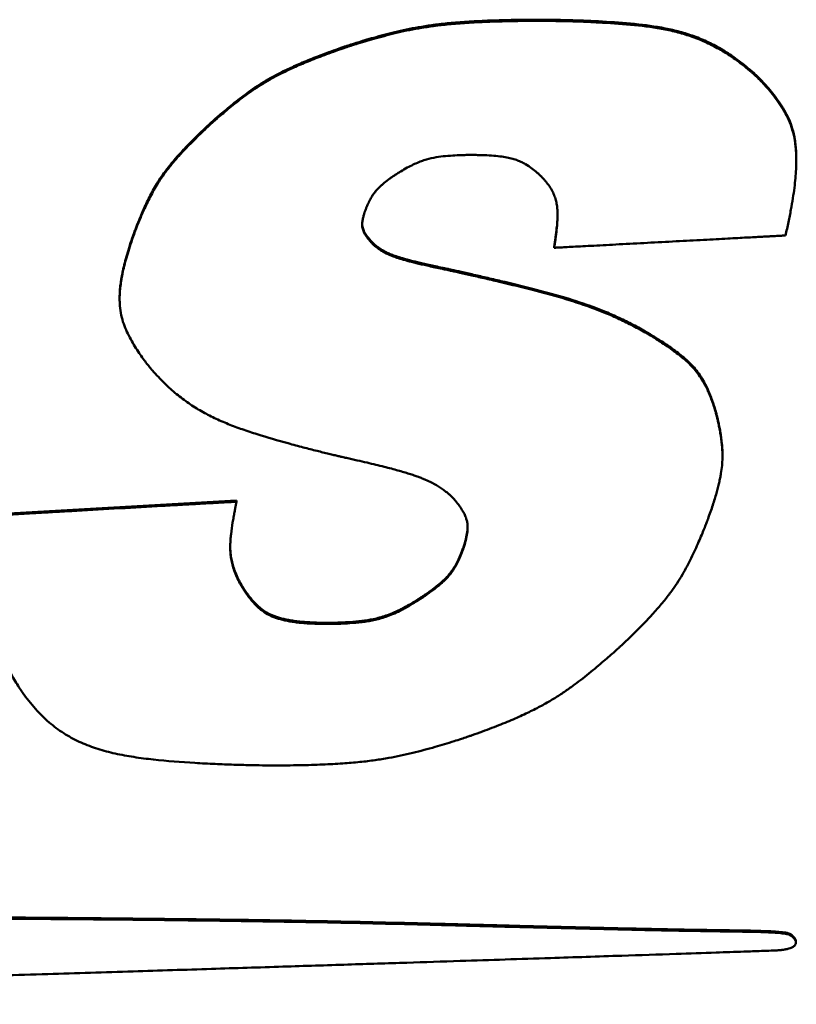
# Model space of a CAD drawing. Header units: inches. Extents: x 0.8 to 72.9, y -7.8 to 49.3.
# Tile 267 of 310: x 61.96 to 62.486, y 23.571 to 24.238. Entities that reach past the tile are written whole.
import ezdxf

# ---------------------------------------------------------------- set-up
doc = ezdxf.new("R2010")
doc.units = ezdxf.units.IN
doc.header["$MEASUREMENT"] = 0
doc.layers.add('Visible Edges(ROSSANSI)', color=7, linetype='Continuous', lineweight=50)
doc.layers.add('Visible Tangent Edges(ROSSANSI)', color=7, linetype='Continuous', lineweight=50)

msp = doc.modelspace()

# ---------------------------------------------------------------- linework, layer by layer
at = {"layer": 'Visible Edges(ROSSANSI)'}
for p, q in [((62.45588, 24.20369), (62.45588, 24.20291)), ((62.48617, 24.14395), (62.48617, 24.14317)), ((62.19794, 24.08835), (62.19794, 24.08757)), ((62.32199, 24.08469), (62.32199, 24.08391)), ((62.02735, 24.04998), (62.02735, 24.0492)), ((62.43612, 23.94369), (62.43612, 23.94291)), ((61.9481, 23.90361), (62.10665, 23.9126)), ((62.10665, 23.9126), (62.10665, 23.91182)), ((62.10782, 23.85934), (62.10782, 23.85856)), ((62.4798, 23.61959), (62.4798, 23.61881)), ((62.48589, 23.61376), (62.48589, 23.61298))]:
    msp.add_line(p, q, dxfattribs=at)
for points, knots in [([(62.17731, 24.21934), (62.17758, 24.21943), (62.17863, 24.2198), (62.1809, 24.22056), (62.18449, 24.22174), (62.19139, 24.22391), (62.20193, 24.22701), (62.2163, 24.23074), (62.22975, 24.23349), (62.24185, 24.23524), (62.25258, 24.2364), (62.26492, 24.23732), (62.27923, 24.23799), (62.29586, 24.23839), (62.30826, 24.2385), (62.31656, 24.23847), (62.32062, 24.23843), (62.32694, 24.23832), (62.33505, 24.23812), (62.34452, 24.23778), (62.35852, 24.2371), (62.37626, 24.23581), (62.39382, 24.23354), (62.40722, 24.23045), (62.41702, 24.22735), (62.42674, 24.22328), (62.43647, 24.21804), (62.44634, 24.21154), (62.4526, 24.20639), (62.45588, 24.20369)], [0, 0, 0, 0, 0.00222, 0.0085271, 0.0183926, 0.0312895, 0.064078, 0.1027258, 0.1449733, 0.1689678, 0.1960796, 0.2272227, 0.2633114, 0.3052566, 0.3539654, 0.3577906, 0.3684965, 0.3849297, 0.4059383, 0.4303728, 0.4570866, 0.5127911, 0.5659822, 0.5918785, 0.6179587, 0.6448261, 0.6731585, 0.7036797, 0.7371276, 0.7371276, 0.7371276, 0.7371276]), ([(62.45588, 24.20291), (62.4526, 24.20561), (62.44634, 24.21076), (62.43647, 24.21726), (62.42674, 24.2225), (62.41702, 24.22657), (62.40722, 24.22967), (62.39382, 24.23276), (62.37626, 24.23503), (62.35852, 24.23632), (62.34452, 24.237), (62.33505, 24.23734), (62.32694, 24.23754), (62.32062, 24.23765), (62.31656, 24.23769), (62.30826, 24.23772), (62.29586, 24.23761), (62.27923, 24.23721), (62.26492, 24.23654), (62.25258, 24.23562), (62.24185, 24.23446), (62.22975, 24.23271), (62.2163, 24.22996), (62.20193, 24.22623), (62.19139, 24.22313), (62.18449, 24.22096), (62.1809, 24.21978), (62.17863, 24.21902), (62.17758, 24.21865), (62.17731, 24.21856)], [-0.7371276, -0.7371276, -0.7371276, -0.7371276, -0.7036797, -0.6731585, -0.6448261, -0.6179587, -0.5918785, -0.5659822, -0.5127911, -0.4570866, -0.4303728, -0.4059383, -0.3849297, -0.3684965, -0.3577906, -0.3539654, -0.3052566, -0.2633114, -0.2272227, -0.1960796, -0.1689678, -0.1449733, -0.1027258, -0.064078, -0.0312895, -0.0183926, -0.0085271, -0.00222, 0, 0, 0, 0]), ([(62.0872, 24.16674), (62.08725, 24.16679), (62.08743, 24.16695), (62.08782, 24.16732), (62.08847, 24.16791), (62.08978, 24.1691), (62.09192, 24.17102), (62.09503, 24.17374), (62.09878, 24.17693), (62.10463, 24.18177), (62.11097, 24.18673), (62.1178, 24.19163), (62.1234, 24.19531), (62.12962, 24.199), (62.13668, 24.20274), (62.14323, 24.20586), (62.14906, 24.20844), (62.15391, 24.21049), (62.15916, 24.21261), (62.16481, 24.21479), (62.1709, 24.21706), (62.17512, 24.21856), (62.17731, 24.21934)], [0, 0, 0, 0, 0.0004954, 0.0019398, 0.0042707, 0.0074257, 0.0159577, 0.0270374, 0.0401676, 0.0548533, 0.0869258, 0.1035214, 0.1207984, 0.1393648, 0.1598465, 0.1828794, 0.1955528, 0.2091034, 0.2236108, 0.2391541, 0.2558122, 0.2736639, 0.2736639, 0.2736639, 0.2736639]), ([(62.17731, 24.21856), (62.17512, 24.21778), (62.1709, 24.21628), (62.16481, 24.21401), (62.15916, 24.21183), (62.15391, 24.20971), (62.14906, 24.20766), (62.14323, 24.20508), (62.13668, 24.20196), (62.12962, 24.19822), (62.1234, 24.19453), (62.1178, 24.19085), (62.11097, 24.18595), (62.10463, 24.18099), (62.09878, 24.17616), (62.09503, 24.17296), (62.09192, 24.17024), (62.08978, 24.16832), (62.08847, 24.16713), (62.08782, 24.16654), (62.08743, 24.16617), (62.08725, 24.16601), (62.0872, 24.16596)], [-0.2736639, -0.2736639, -0.2736639, -0.2736639, -0.2558122, -0.2391541, -0.2236108, -0.2091034, -0.1955528, -0.1828794, -0.1598465, -0.1393648, -0.1207984, -0.1035214, -0.0869258, -0.0548533, -0.0401676, -0.0270374, -0.0159577, -0.0074257, -0.0042707, -0.0019398, -0.0004954, 0, 0, 0, 0]), ([(62.45588, 24.20369), (62.45593, 24.20365), (62.45613, 24.20347), (62.45689, 24.2028), (62.45843, 24.20137), (62.46086, 24.199), (62.46392, 24.19584), (62.46738, 24.19197), (62.47105, 24.18749), (62.47471, 24.1825), (62.47815, 24.17707), (62.48122, 24.17115), (62.4837, 24.16451), (62.48508, 24.15835), (62.48579, 24.15288), (62.48611, 24.14845), (62.48617, 24.14543), (62.48617, 24.14395)], [0, 0, 0, 0, 0.0005374, 0.0021014, 0.0080224, 0.0171944, 0.0290586, 0.043069, 0.0586985, 0.0754456, 0.0928471, 0.1106916, 0.1296659, 0.1508132, 0.1625631, 0.1752897, 0.1875364, 0.1875364, 0.1875364, 0.1875364]), ([(62.47886, 24.09223), (62.47954, 24.09527), (62.48085, 24.1011), (62.48252, 24.10952), (62.48386, 24.11727), (62.48488, 24.1244), (62.48561, 24.13094), (62.48604, 24.13693), (62.48621, 24.14243), (62.48612, 24.14747), (62.48579, 24.1521), (62.48508, 24.15757), (62.4837, 24.16373), (62.48122, 24.17037), (62.47815, 24.17629), (62.47471, 24.18172), (62.47105, 24.18671), (62.46738, 24.19119), (62.46392, 24.19506), (62.46086, 24.19822), (62.45843, 24.20059), (62.45689, 24.20202), (62.45613, 24.20269), (62.45593, 24.20287), (62.45588, 24.20291)], [-0.3294878, -0.3294878, -0.3294878, -0.3294878, -0.3038266, -0.2802596, -0.2586545, -0.2388773, -0.2207918, -0.2042597, -0.1891401, -0.1752897, -0.1625631, -0.1508132, -0.1296659, -0.1106916, -0.0928471, -0.0754456, -0.0586985, -0.043069, -0.0290586, -0.0171944, -0.0080224, -0.0021014, -0.0005374, 0, 0, 0, 0]), ([(62.03776, 24.09568), (62.03778, 24.09573), (62.03785, 24.09591), (62.03812, 24.09663), (62.03869, 24.09812), (62.03964, 24.10053), (62.04092, 24.10367), (62.0425, 24.10738), (62.04504, 24.11306), (62.04792, 24.119), (62.05124, 24.12507), (62.05412, 24.1298), (62.0575, 24.13475), (62.06155, 24.14004), (62.06548, 24.14467), (62.06906, 24.14865), (62.07209, 24.1519), (62.07542, 24.15532), (62.07904, 24.15895), (62.083, 24.16279), (62.08577, 24.16539), (62.0872, 24.16674)], [0, 0, 0, 0, 0.0004186, 0.0016394, 0.0062774, 0.0134949, 0.0228737, 0.0339971, 0.0464508, 0.0737051, 0.0878505, 0.1026241, 0.1185641, 0.1362257, 0.1561732, 0.1671819, 0.1789744, 0.1916211, 0.2051924, 0.2197579, 0.2353874, 0.2353874, 0.2353874, 0.2353874]), ([(62.0872, 24.16596), (62.08577, 24.16461), (62.083, 24.16201), (62.07904, 24.15817), (62.07542, 24.15454), (62.07209, 24.15112), (62.06906, 24.14787), (62.06548, 24.14389), (62.06155, 24.13926), (62.0575, 24.13397), (62.05412, 24.12902), (62.05124, 24.12429), (62.04792, 24.11822), (62.04504, 24.11228), (62.0425, 24.1066), (62.04092, 24.10289), (62.03964, 24.09976), (62.03869, 24.09734), (62.03812, 24.09585), (62.03785, 24.09513), (62.03778, 24.09495), (62.03776, 24.0949)], [-0.2353874, -0.2353874, -0.2353874, -0.2353874, -0.2197579, -0.2051924, -0.1916211, -0.1789744, -0.1671819, -0.1561732, -0.1362257, -0.1185641, -0.1026241, -0.0878505, -0.0737051, -0.0464508, -0.0339971, -0.0228737, -0.0134949, -0.0062774, -0.0016394, -0.0004186, 0, 0, 0, 0]), ([(62.21796, 24.13567), (62.21942, 24.13653), (62.22219, 24.13816), (62.22627, 24.14024), (62.23006, 24.14192), (62.23465, 24.14362), (62.24018, 24.14506), (62.24674, 24.14596), (62.253, 24.14645), (62.2579, 24.14668), (62.26125, 24.14678), (62.26305, 24.14681), (62.2642, 24.14682), (62.26613, 24.14683), (62.26893, 24.14681), (62.27383, 24.1467), (62.27924, 24.14645), (62.28494, 24.14592), (62.28971, 24.14521), (62.2937, 24.1443), (62.29706, 24.14323), (62.29995, 24.142), (62.30326, 24.14021), (62.3068, 24.13784), (62.30982, 24.13542), (62.31173, 24.13372), (62.31271, 24.1328), (62.31332, 24.1322), (62.31359, 24.13192), (62.31367, 24.13184)], [-0.2610201, -0.2610201, -0.2610201, -0.2610201, -0.2478056, -0.2360298, -0.2254446, -0.2158, -0.1983615, -0.1818525, -0.1653107, -0.1504802, -0.1444641, -0.1397876, -0.1367567, -0.1356782, -0.1251303, -0.1154196, -0.0983021, -0.0839012, -0.0717836, -0.0615071, -0.0526242, -0.0446951, -0.0373067, -0.0233738, -0.0114787, -0.0067674, -0.0031468, -0.0008217, 0, 0, 0, 0]), ([(62.19368, 24.10854), (62.19392, 24.10919), (62.19439, 24.11044), (62.19512, 24.11223), (62.19586, 24.1139), (62.19683, 24.11591), (62.19807, 24.11817), (62.19965, 24.1206), (62.2013, 24.12271), (62.20302, 24.12458), (62.20482, 24.12627), (62.20732, 24.12837), (62.20989, 24.1303), (62.21244, 24.13209), (62.21416, 24.13324), (62.21563, 24.13421), (62.21667, 24.13487), (62.21732, 24.13528), (62.21765, 24.13548), (62.21785, 24.1356), (62.21794, 24.13566), (62.21796, 24.13567)], [-0.09937723, -0.09937723, -0.09937723, -0.09937723, -0.09374814, -0.08846571, -0.08350329, -0.07883393, -0.07026667, -0.06254341, -0.05544587, -0.04876306, -0.04229798, -0.03587215, -0.02300995, -0.01696617, -0.01149126, -0.00682038, -0.00318995, -0.001839, -0.00083719, -0.00021426, 0, 0, 0, 0]), ([(62.31367, 24.13184), (62.31423, 24.13123), (62.31533, 24.13004), (62.31728, 24.12769), (62.31935, 24.12482), (62.32127, 24.12138), (62.32265, 24.11799), (62.32356, 24.11464), (62.32408, 24.11127), (62.32428, 24.10785), (62.32424, 24.10314), (62.3239, 24.09843), (62.32342, 24.09383), (62.32303, 24.09074), (62.32271, 24.08841), (62.32246, 24.0868), (62.32231, 24.08584), (62.32219, 24.08505), (62.32209, 24.08448), (62.32203, 24.08412), (62.322, 24.08395), (62.32199, 24.08391)], [-0.1394473, -0.1394473, -0.1394473, -0.1394473, -0.1327961, -0.1265197, -0.1149395, -0.1043858, -0.0945407, -0.085103, -0.0758053, -0.0664252, -0.0567868, -0.0368877, -0.027339, -0.0186011, -0.011085, -0.007914, -0.0052033, -0.0030047, -0.00137, -0.0003512, 0, 0, 0, 0]), ([(62.19794, 24.08757), (62.19761, 24.08795), (62.19696, 24.08867), (62.19606, 24.08975), (62.19527, 24.09077), (62.19457, 24.09174), (62.19397, 24.09266), (62.19346, 24.09354), (62.19303, 24.09439), (62.19257, 24.09544), (62.19215, 24.0967), (62.19189, 24.09817), (62.19182, 24.09958), (62.1919, 24.10098), (62.19208, 24.10235), (62.19233, 24.10369), (62.19262, 24.10495), (62.19291, 24.10609), (62.19319, 24.10705), (62.1934, 24.10772), (62.19354, 24.10814), (62.19361, 24.10834), (62.19366, 24.10847), (62.19368, 24.10853), (62.19368, 24.10854)], [-0.06261356, -0.06261356, -0.06261356, -0.06261356, -0.05857807, -0.05484495, -0.05139216, -0.04819716, -0.04523685, -0.04248765, -0.03992548, -0.03752598, -0.03311942, -0.02907513, -0.02521944, -0.02140711, -0.01756068, -0.01376982, -0.01016933, -0.00689886, -0.00410116, -0.00192109, -0.00110833, -0.00050492, -0.00012932, 0, 0, 0, 0]), ([(62.32199, 24.08469), (62.322, 24.08473), (62.32203, 24.0849), (62.32209, 24.08526), (62.32219, 24.08583), (62.32231, 24.08662), (62.32246, 24.08758), (62.32271, 24.08919), (62.32303, 24.09152), (62.32342, 24.09461), (62.3239, 24.09921), (62.3242, 24.10332), (62.32426, 24.10629), (62.32426, 24.10686)], [0, 0, 0, 0, 0.00035116, 0.00137003, 0.0030047, 0.00520329, 0.00791397, 0.01108498, 0.01860114, 0.02733904, 0.03688772, 0.05678676, 0.06146104, 0.06146104, 0.06146104, 0.06146104]), ([(62.19185, 24.0999), (62.19186, 24.09959), (62.19192, 24.09879), (62.19215, 24.09748), (62.19257, 24.09622), (62.19303, 24.09517), (62.19346, 24.09432), (62.19397, 24.09344), (62.19457, 24.09252), (62.19527, 24.09155), (62.19606, 24.09053), (62.19696, 24.08945), (62.19761, 24.08873), (62.19794, 24.08835)], [0.02651484, 0.02651484, 0.02651484, 0.02651484, 0.02907513, 0.03311942, 0.03752598, 0.03992548, 0.04248765, 0.04523685, 0.04819716, 0.05139216, 0.05484495, 0.05857807, 0.06261356, 0.06261356, 0.06261356, 0.06261356]), ([(62.03776, 24.0949), (62.03695, 24.0926), (62.03537, 24.08819), (62.0333, 24.08178), (62.03156, 24.07583), (62.03015, 24.07031), (62.02904, 24.0652), (62.02822, 24.06047), (62.02767, 24.05608), (62.02738, 24.052), (62.02732, 24.0482), (62.02754, 24.0436), (62.02831, 24.03831), (62.02998, 24.03243), (62.03222, 24.02701), (62.03481, 24.02189), (62.03762, 24.01707), (62.04048, 24.01266), (62.04321, 24.00879), (62.04564, 24.00557), (62.04758, 24.00312), (62.04881, 24.00164), (62.04942, 24.00093), (62.04958, 24.00074), (62.04963, 24.0007)], [-0.2773379, -0.2773379, -0.2773379, -0.2773379, -0.2573401, -0.238917, -0.221964, -0.206375, -0.192042, -0.1788548, -0.1667011, -0.1554668, -0.1450363, -0.1352937, -0.1174219, -0.1009634, -0.085141, -0.0694764, -0.0542406, -0.0399109, -0.0269911, -0.0160025, -0.0074786, -0.0019617, -0.000502, 0, 0, 0, 0]), ([(62.02735, 24.04998), (62.02735, 24.05088), (62.0274, 24.05314), (62.02767, 24.05686), (62.02822, 24.06125), (62.02904, 24.06598), (62.03015, 24.07109), (62.03156, 24.07661), (62.0333, 24.08255), (62.03537, 24.08897), (62.03695, 24.09338), (62.03776, 24.09568)], [0.1480299, 0.1480299, 0.1480299, 0.1480299, 0.1554668, 0.1667011, 0.1788548, 0.192042, 0.206375, 0.221964, 0.238917, 0.2573401, 0.2773379, 0.2773379, 0.2773379, 0.2773379]), ([(62.32199, 24.08391), (62.32229, 24.08393), (62.32344, 24.08399), (62.32594, 24.08412), (62.32993, 24.08433), (62.33524, 24.08461), (62.34171, 24.08496), (62.34915, 24.08535), (62.35739, 24.08579), (62.36949, 24.08643), (62.38534, 24.08727), (62.40441, 24.08828), (62.41997, 24.08911), (62.43161, 24.08973), (62.43935, 24.09014), (62.44626, 24.0905), (62.45232, 24.09083), (62.45757, 24.0911), (62.46208, 24.09134), (62.4659, 24.09155), (62.46909, 24.09172), (62.47171, 24.09185), (62.47421, 24.09199), (62.47633, 24.0921), (62.47796, 24.09219), (62.47865, 24.09222), (62.47886, 24.09223)], [-0.3990966, -0.3990966, -0.3990966, -0.3990966, -0.3968312, -0.3903273, -0.3800235, -0.3663582, -0.3497697, -0.3306967, -0.3095775, -0.2868507, -0.2383277, -0.1886355, -0.1412817, -0.1195779, -0.0997741, -0.0822114, -0.0668409, -0.0535165, -0.0420922, -0.0324217, -0.0243589, -0.0177577, -0.0124718, -0.0052615, -0.001559, 0, 0, 0, 0]), ([(62.19794, 24.08835), (62.19799, 24.0883), (62.19815, 24.08812), (62.19852, 24.08772), (62.19914, 24.0871), (62.20001, 24.08629), (62.20114, 24.08533), (62.20251, 24.08427), (62.20414, 24.08314), (62.20603, 24.08197), (62.20824, 24.08078), (62.21036, 24.07982), (62.21232, 24.07904), (62.21404, 24.07841), (62.21596, 24.07776), (62.21811, 24.07709), (62.22051, 24.07638), (62.22318, 24.07565), (62.22615, 24.07488), (62.22945, 24.07407), (62.23309, 24.07321), (62.2371, 24.07231), (62.2415, 24.07135), (62.24457, 24.07071), (62.24617, 24.07038)], [0, 0, 0, 0, 0.0005099, 0.0019843, 0.0043431, 0.0075106, 0.0114161, 0.0159949, 0.0211892, 0.0269495, 0.0333208, 0.0407038, 0.0449317, 0.0496012, 0.0547756, 0.0605181, 0.0668916, 0.0739587, 0.0817819, 0.0904231, 0.0999444, 0.1104074, 0.1218737, 0.1344048, 0.1344048, 0.1344048, 0.1344048]), ([(62.24617, 24.0696), (62.24457, 24.06993), (62.2415, 24.07058), (62.2371, 24.07153), (62.23309, 24.07243), (62.22945, 24.07329), (62.22615, 24.0741), (62.22318, 24.07487), (62.22051, 24.0756), (62.21811, 24.07631), (62.21596, 24.07698), (62.21404, 24.07763), (62.21232, 24.07826), (62.21036, 24.07904), (62.20824, 24.08), (62.20603, 24.08119), (62.20414, 24.08236), (62.20251, 24.08349), (62.20114, 24.08455), (62.20001, 24.08551), (62.19914, 24.08632), (62.19852, 24.08694), (62.19815, 24.08734), (62.19799, 24.08752), (62.19794, 24.08757)], [-0.1344048, -0.1344048, -0.1344048, -0.1344048, -0.1218737, -0.1104074, -0.0999444, -0.0904231, -0.0817819, -0.0739587, -0.0668916, -0.0605181, -0.0547756, -0.0496012, -0.0449317, -0.0407038, -0.0333208, -0.0269495, -0.0211892, -0.0159949, -0.0114161, -0.0075106, -0.0043431, -0.0019843, -0.0005099, 0, 0, 0, 0]), ([(62.24617, 24.07038), (62.2463, 24.07035), (62.24679, 24.07025), (62.24787, 24.07001), (62.24962, 24.06963), (62.25197, 24.06912), (62.25487, 24.06848), (62.25968, 24.06741), (62.26666, 24.06584), (62.27593, 24.06372), (62.28963, 24.06051), (62.30695, 24.05629), (62.32722, 24.0509), (62.34336, 24.04572), (62.35581, 24.04095), (62.36511, 24.03693), (62.3745, 24.03241), (62.38065, 24.02901), (62.3838, 24.02727)], [0, 0, 0, 0, 0.0009871, 0.0038518, 0.0084495, 0.0146354, 0.0222647, 0.0311929, 0.0523668, 0.0769999, 0.1039354, 0.1600901, 0.2135231, 0.2647005, 0.2902491, 0.3162255, 0.3429896, 0.3709112, 0.3709112, 0.3709112, 0.3709112]), ([(62.3838, 24.02649), (62.38065, 24.02823), (62.3745, 24.03163), (62.36511, 24.03615), (62.35581, 24.04017), (62.34336, 24.04494), (62.32722, 24.05012), (62.30695, 24.05551), (62.28963, 24.05973), (62.27593, 24.06294), (62.26666, 24.06506), (62.25968, 24.06663), (62.25487, 24.0677), (62.25197, 24.06834), (62.24962, 24.06885), (62.24787, 24.06923), (62.24679, 24.06947), (62.2463, 24.06957), (62.24617, 24.0696)], [-0.3709112, -0.3709112, -0.3709112, -0.3709112, -0.3429896, -0.3162255, -0.2902491, -0.2647005, -0.2135231, -0.1600901, -0.1039354, -0.0769999, -0.0523668, -0.0311929, -0.0222647, -0.0146354, -0.0084495, -0.0038518, -0.0009871, 0, 0, 0, 0]), ([(62.3838, 24.02727), (62.38385, 24.02724), (62.38404, 24.02714), (62.38445, 24.02689), (62.38512, 24.0265), (62.38647, 24.02571), (62.38862, 24.02441), (62.39167, 24.02252), (62.3952, 24.02025), (62.40043, 24.01674), (62.4057, 24.01293), (62.41077, 24.00878), (62.41437, 24.00542), (62.41776, 24.00169), (62.42094, 23.99746), (62.42391, 23.99259), (62.42616, 23.98803), (62.42786, 23.98398), (62.42913, 23.98062), (62.43037, 23.977), (62.43112, 23.97448), (62.4315, 23.97318)], [0, 0, 0, 0, 0.000437, 0.001707, 0.0037484, 0.0064995, 0.013885, 0.0233731, 0.0344749, 0.0467049, 0.0726279, 0.0855104, 0.0984073, 0.11167, 0.1256989, 0.1409322, 0.1578279, 0.1670451, 0.1768502, 0.1872997, 0.198449, 0.198449, 0.198449, 0.198449]), ([(62.4315, 23.9724), (62.43112, 23.9737), (62.43037, 23.97622), (62.42913, 23.97984), (62.42786, 23.9832), (62.42616, 23.98725), (62.42391, 23.99181), (62.42094, 23.99668), (62.41776, 24.00091), (62.41437, 24.00464), (62.41077, 24.008), (62.4057, 24.01215), (62.40043, 24.01596), (62.3952, 24.01947), (62.39167, 24.02174), (62.38862, 24.02363), (62.38647, 24.02493), (62.38512, 24.02572), (62.38445, 24.02611), (62.38404, 24.02636), (62.38385, 24.02646), (62.3838, 24.02649)], [-0.198449, -0.198449, -0.198449, -0.198449, -0.1872997, -0.1768502, -0.1670451, -0.1578279, -0.1409322, -0.1256989, -0.11167, -0.0984073, -0.0855104, -0.0726279, -0.0467049, -0.0344749, -0.0233731, -0.013885, -0.0064995, -0.0037484, -0.001707, -0.000437, 0, 0, 0, 0]), ([(62.04963, 24.0007), (62.05227, 23.99779), (62.05738, 23.9922), (62.06567, 23.9848), (62.07409, 23.97845), (62.08275, 23.97304), (62.09168, 23.9684), (62.10095, 23.96436), (62.11061, 23.96076), (62.12418, 23.95632), (62.13799, 23.95233), (62.15157, 23.9487), (62.16078, 23.94634), (62.16772, 23.94463), (62.17252, 23.94347), (62.17541, 23.94278), (62.17776, 23.94223), (62.1795, 23.94183), (62.18058, 23.94158), (62.18107, 23.94147), (62.1812, 23.94145)], [-0.379653, -0.379653, -0.379653, -0.379653, -0.3483, -0.3192329, -0.2918245, -0.2654679, -0.2395996, -0.2137162, -0.1873808, -0.1602186, -0.1040576, -0.0771075, -0.0524519, -0.0312507, -0.0223085, -0.0146657, -0.0084679, -0.0038606, -0.0009894, 0, 0, 0, 0]), ([(62.42631, 23.90017), (62.42689, 23.90177), (62.428, 23.90487), (62.42952, 23.90939), (62.43086, 23.9136), (62.43202, 23.91752), (62.43301, 23.92119), (62.43384, 23.92462), (62.43453, 23.92784), (62.43524, 23.93173), (62.43585, 23.93621), (62.43615, 23.94122), (62.4361, 23.94584), (62.43567, 23.95157), (62.4349, 23.95702), (62.43394, 23.96213), (62.43325, 23.96542), (62.43261, 23.96818), (62.43208, 23.97029), (62.43173, 23.97158), (62.43156, 23.9722), (62.43151, 23.97236), (62.4315, 23.9724)], [-0.2033767, -0.2033767, -0.2033767, -0.2033767, -0.1893714, -0.1763631, -0.1642869, -0.1530776, -0.1426697, -0.132997, -0.1239931, -0.1155914, -0.1003287, -0.0866747, -0.0741081, -0.0621313, -0.0391305, -0.0286355, -0.0192654, -0.0113663, -0.0052875, -0.001381, -0.0003526, 0, 0, 0, 0]), ([(62.4315, 23.97318), (62.43151, 23.97314), (62.43156, 23.97298), (62.43173, 23.97236), (62.43208, 23.97107), (62.43261, 23.96896), (62.43325, 23.9662), (62.43394, 23.96291), (62.4349, 23.9578), (62.43567, 23.95235), (62.43606, 23.94713), (62.43612, 23.94469), (62.43612, 23.94369)], [0, 0, 0, 0, 0.00035264, 0.00138098, 0.00528755, 0.01136626, 0.01926538, 0.02863554, 0.03913051, 0.06213127, 0.07410809, 0.08238096, 0.08238096, 0.08238096, 0.08238096]), ([(62.1812, 23.94145), (62.18362, 23.94091), (62.18826, 23.93988), (62.19491, 23.93835), (62.20097, 23.93691), (62.20647, 23.93555), (62.21146, 23.93426), (62.21596, 23.93303), (62.22, 23.93187), (62.22364, 23.93076), (62.2269, 23.92969), (62.22981, 23.92867), (62.23242, 23.92768), (62.2354, 23.92645), (62.23864, 23.92495), (62.24202, 23.92308), (62.24492, 23.92126), (62.24742, 23.9195), (62.24954, 23.91784), (62.25128, 23.91636), (62.25263, 23.9151), (62.2536, 23.91413), (62.25418, 23.91351), (62.25443, 23.91322), (62.2545, 23.91315)], [-0.2052004, -0.2052004, -0.2052004, -0.2052004, -0.1862153, -0.1688368, -0.1529721, -0.1385279, -0.1254111, -0.1135281, -0.1027849, -0.0930873, -0.0843405, -0.0764495, -0.0693189, -0.062853, -0.0515345, -0.0417353, -0.0328516, -0.0248226, -0.0177317, -0.0116741, -0.0067548, -0.0030877, -0.0007938, 0, 0, 0, 0]), ([(62.10665, 23.91182), (62.1065, 23.91181), (62.10591, 23.91178), (62.1046, 23.9117), (62.10248, 23.91158), (62.09961, 23.91142), (62.09604, 23.91122), (62.09183, 23.91098), (62.08704, 23.91071), (62.07966, 23.91029), (62.06942, 23.90971), (62.05125, 23.90868), (62.02738, 23.90733), (62.00351, 23.90597), (61.98534, 23.90494), (61.9751, 23.90436), (61.96772, 23.90394), (61.96293, 23.90367), (61.95872, 23.90343), (61.95515, 23.90323), (61.95227, 23.90307), (61.95016, 23.90295), (61.94885, 23.90287), (61.94826, 23.90284), (61.9481, 23.90283)], [-0.4034755, -0.4034755, -0.4034755, -0.4034755, -0.4023181, -0.3989443, -0.3935019, -0.3861387, -0.3770023, -0.3662407, -0.3540015, -0.3404325, -0.309896, -0.2758133, -0.2017378, -0.1276622, -0.0935795, -0.063043, -0.049474, -0.0372348, -0.0264732, -0.0173368, -0.0099736, -0.0045312, -0.0011574, 0, 0, 0, 0]), ([(62.10782, 23.85856), (62.10715, 23.86003), (62.10585, 23.86284), (62.10438, 23.86705), (62.10333, 23.87105), (62.10267, 23.87491), (62.10235, 23.87867), (62.10232, 23.8824), (62.10252, 23.88614), (62.10303, 23.89124), (62.10376, 23.89631), (62.10459, 23.90124), (62.10519, 23.90455), (62.10567, 23.90704), (62.10601, 23.90875), (62.10622, 23.90977), (62.10639, 23.91061), (62.10652, 23.91122), (62.1066, 23.9116), (62.10664, 23.91178), (62.10665, 23.91182)], [-0.1497564, -0.1497564, -0.1497564, -0.1497564, -0.1365716, -0.1244728, -0.113207, -0.1025255, -0.0921916, -0.0819876, -0.0717186, -0.0612125, -0.0396452, -0.0293444, -0.0199416, -0.0118707, -0.0084706, -0.0055665, -0.0032129, -0.0014643, -0.0003752, 0, 0, 0, 0]), ([(62.2545, 23.91315), (62.255, 23.91254), (62.25596, 23.91138), (62.25728, 23.90965), (62.25845, 23.908), (62.25946, 23.90644), (62.26034, 23.90495), (62.26109, 23.90353), (62.26171, 23.90217), (62.26237, 23.90047), (62.26295, 23.89843), (62.2633, 23.89605), (62.26334, 23.89376), (62.2631, 23.89076), (62.26258, 23.88783), (62.26193, 23.88504), (62.26143, 23.8832), (62.26097, 23.88163), (62.26062, 23.88054), (62.2604, 23.87986), (62.26028, 23.87952), (62.26021, 23.87931), (62.26017, 23.87922), (62.26017, 23.8792)], [-0.1002653, -0.1002653, -0.1002653, -0.1002653, -0.0939806, -0.0881544, -0.0827526, -0.0777402, -0.0730818, -0.0687409, -0.0646805, -0.0608632, -0.0538124, -0.0472957, -0.0410506, -0.0348567, -0.0224289, -0.0165644, -0.0112369, -0.0066796, -0.0031287, -0.0018049, -0.0008222, -0.0002106, 0, 0, 0, 0]), ([(61.9481, 23.90283), (61.94732, 23.89987), (61.9458, 23.89416), (61.94383, 23.88588), (61.94219, 23.8782), (61.94086, 23.87108), (61.93985, 23.86448), (61.93912, 23.85837), (61.93866, 23.85269), (61.93845, 23.84743), (61.93849, 23.84252), (61.93883, 23.83658), (61.93973, 23.82976), (61.94158, 23.82216), (61.94401, 23.81514), (61.9468, 23.8085), (61.9498, 23.80225), (61.95284, 23.79654), (61.95574, 23.79151), (61.95831, 23.78732), (61.96036, 23.78416), (61.96167, 23.78222), (61.96231, 23.7813), (61.96248, 23.78106), (61.96253, 23.781)], [-0.351136, -0.351136, -0.351136, -0.351136, -0.3258751, -0.3025345, -0.2809891, -0.2611127, -0.2427773, -0.2258533, -0.2102096, -0.1957138, -0.1822323, -0.1696315, -0.1465483, -0.1254265, -0.1053165, -0.0855936, -0.0665705, -0.0488112, -0.0329028, -0.0194489, -0.0090641, -0.0023715, -0.0006061, 0, 0, 0, 0]), ([(62.36674, 23.81363), (62.36845, 23.81523), (62.37174, 23.81832), (62.37644, 23.82288), (62.38076, 23.82719), (62.38472, 23.83128), (62.38835, 23.83516), (62.39263, 23.83993), (62.39733, 23.84552), (62.40219, 23.85193), (62.40627, 23.85796), (62.40976, 23.86376), (62.41379, 23.87123), (62.41733, 23.87858), (62.42045, 23.88561), (62.4224, 23.89022), (62.42399, 23.89412), (62.42505, 23.89684), (62.4257, 23.89852), (62.42601, 23.89936), (62.4262, 23.89987), (62.42629, 23.90011), (62.42631, 23.90017)], [-0.2858211, -0.2858211, -0.2858211, -0.2858211, -0.2672701, -0.2499583, -0.2338036, -0.2187233, -0.2046346, -0.1914544, -0.1674868, -0.1461503, -0.1267799, -0.1087227, -0.0913476, -0.0577031, -0.0422735, -0.0284667, -0.0168078, -0.007824, -0.0045006, -0.0020445, -0.0005222, 0, 0, 0, 0]), ([(62.26017, 23.87998), (62.26017, 23.88), (62.26021, 23.88009), (62.26028, 23.8803), (62.2604, 23.88064), (62.26062, 23.88131), (62.26097, 23.88241), (62.26143, 23.88398), (62.26193, 23.88582), (62.26258, 23.88861), (62.2631, 23.89154), (62.26329, 23.89387), (62.26331, 23.89471), (62.26331, 23.8948)], [0, 0, 0, 0, 0.00021058, 0.00082225, 0.00180495, 0.00312868, 0.00667964, 0.01123695, 0.01656444, 0.02242889, 0.0348567, 0.04105057, 0.04178706, 0.04178706, 0.04178706, 0.04178706]), ([(62.10234, 23.88149), (62.10235, 23.88082), (62.1024, 23.8789), (62.10267, 23.87569), (62.10333, 23.87183), (62.10438, 23.86783), (62.10585, 23.86362), (62.10715, 23.86081), (62.10782, 23.85934)], [0.08662386, 0.08662386, 0.08662386, 0.08662386, 0.09219164, 0.10252548, 0.11320696, 0.12447279, 0.13657161, 0.14975642, 0.14975642, 0.14975642, 0.14975642]), ([(62.22848, 23.84486), (62.22851, 23.84488), (62.22863, 23.84496), (62.22889, 23.84512), (62.22932, 23.84539), (62.23018, 23.84594), (62.23155, 23.84684), (62.2335, 23.84814), (62.23576, 23.84969), (62.23912, 23.85207), (62.24251, 23.85465), (62.2458, 23.85741), (62.24816, 23.85963), (62.2504, 23.86205), (62.25254, 23.86476), (62.25459, 23.86785), (62.25618, 23.87072), (62.25742, 23.87326), (62.25836, 23.87536), (62.25928, 23.87761), (62.25987, 23.87917), (62.26017, 23.87998)], [0, 0, 0, 0, 0.0002854, 0.0011151, 0.0024489, 0.004247, 0.0090766, 0.015285, 0.0225547, 0.0305693, 0.0475786, 0.0560394, 0.0645089, 0.0732033, 0.0823621, 0.0922437, 0.1031168, 0.1090109, 0.1152547, 0.1218817, 0.1289249, 0.1289249, 0.1289249, 0.1289249]), ([(62.26017, 23.8792), (62.25987, 23.87839), (62.25928, 23.87683), (62.25836, 23.87458), (62.25742, 23.87248), (62.25618, 23.86994), (62.25459, 23.86707), (62.25254, 23.86398), (62.2504, 23.86127), (62.24816, 23.85885), (62.2458, 23.85663), (62.24251, 23.85387), (62.23912, 23.85129), (62.23576, 23.84891), (62.2335, 23.84736), (62.23155, 23.84606), (62.23018, 23.84516), (62.22932, 23.84461), (62.22889, 23.84434), (62.22863, 23.84418), (62.22851, 23.8441), (62.22848, 23.84408)], [-0.1289249, -0.1289249, -0.1289249, -0.1289249, -0.1218817, -0.1152547, -0.1090109, -0.1031168, -0.0922437, -0.0823621, -0.0732033, -0.0645089, -0.0560394, -0.0475786, -0.0305693, -0.0225547, -0.015285, -0.0090766, -0.004247, -0.0024489, -0.0011151, -0.0002854, 0, 0, 0, 0]), ([(62.10782, 23.85934), (62.10784, 23.8593), (62.10792, 23.85915), (62.1082, 23.8586), (62.10881, 23.85746), (62.10984, 23.85564), (62.11124, 23.85333), (62.11299, 23.85067), (62.11507, 23.8478), (62.11745, 23.84487), (62.12011, 23.84201), (62.12312, 23.8393), (62.12663, 23.83685), (62.13004, 23.83512), (62.13315, 23.83391), (62.1358, 23.83306), (62.13874, 23.83229), (62.14197, 23.83162), (62.14554, 23.83104), (62.14946, 23.83056), (62.15377, 23.83018), (62.15849, 23.82991), (62.16365, 23.82974), (62.16724, 23.82972), (62.16911, 23.82971)], [0, 0, 0, 0, 0.0003418, 0.001335, 0.0050816, 0.0108558, 0.0182789, 0.0269803, 0.0366, 0.0467947, 0.0572454, 0.0677813, 0.0787537, 0.0907472, 0.0973398, 0.1044443, 0.1121494, 0.1205427, 0.1297102, 0.1397358, 0.1507015, 0.1626875, 0.175772, 0.1900319, 0.1900319, 0.1900319, 0.1900319]), ([(62.16911, 23.82893), (62.16724, 23.82894), (62.16365, 23.82896), (62.15849, 23.82913), (62.15377, 23.8294), (62.14946, 23.82978), (62.14554, 23.83026), (62.14197, 23.83084), (62.13874, 23.83151), (62.1358, 23.83228), (62.13315, 23.83313), (62.13004, 23.83434), (62.12663, 23.83607), (62.12312, 23.83852), (62.12011, 23.84123), (62.11745, 23.84409), (62.11507, 23.84702), (62.11299, 23.84989), (62.11124, 23.85255), (62.10984, 23.85486), (62.10881, 23.85668), (62.1082, 23.85782), (62.10792, 23.85837), (62.10784, 23.85852), (62.10782, 23.85856)], [-0.1900319, -0.1900319, -0.1900319, -0.1900319, -0.175772, -0.1626875, -0.1507015, -0.1397358, -0.1297102, -0.1205427, -0.1121494, -0.1044443, -0.0973398, -0.0907472, -0.0787537, -0.0677813, -0.0572454, -0.0467947, -0.0366, -0.0269803, -0.0182789, -0.0108558, -0.0050816, -0.001335, -0.0003418, 0, 0, 0, 0]), ([(62.16911, 23.82971), (62.16916, 23.82971), (62.16933, 23.82971), (62.16971, 23.82971), (62.17033, 23.82972), (62.17157, 23.82974), (62.17358, 23.82978), (62.17645, 23.82987), (62.17982, 23.83002), (62.18491, 23.83032), (62.1902, 23.83078), (62.19556, 23.83149), (62.19961, 23.83223), (62.20376, 23.83324), (62.20808, 23.8346), (62.21266, 23.83638), (62.21663, 23.83822), (62.22, 23.83995), (62.22272, 23.84144), (62.22556, 23.84308), (62.22749, 23.84425), (62.22848, 23.84486)], [0, 0, 0, 0, 0.0003389, 0.0013245, 0.0029103, 0.0050497, 0.0108038, 0.0182159, 0.026916, 0.0365358, 0.0570728, 0.0673739, 0.0777734, 0.0885572, 0.1000348, 0.1125327, 0.1263867, 0.1339284, 0.1419355, 0.1504494, 0.1595114, 0.1595114, 0.1595114, 0.1595114]), ([(62.22848, 23.84408), (62.22749, 23.84347), (62.22556, 23.8423), (62.22272, 23.84066), (62.22, 23.83917), (62.21663, 23.83744), (62.21266, 23.8356), (62.20808, 23.83382), (62.20376, 23.83246), (62.19961, 23.83145), (62.19556, 23.83071), (62.1902, 23.83), (62.18491, 23.82954), (62.17982, 23.82924), (62.17645, 23.82909), (62.17358, 23.829), (62.17157, 23.82896), (62.17033, 23.82894), (62.16971, 23.82893), (62.16933, 23.82893), (62.16916, 23.82893), (62.16911, 23.82893)], [-0.1595114, -0.1595114, -0.1595114, -0.1595114, -0.1504494, -0.1419355, -0.1339284, -0.1263867, -0.1125327, -0.1000348, -0.0885572, -0.0777734, -0.0673739, -0.0570728, -0.0365358, -0.026916, -0.0182159, -0.0108038, -0.0050497, -0.0029103, -0.0013245, -0.0003389, 0, 0, 0, 0]), ([(62.26635, 23.75353), (62.26868, 23.75437), (62.27319, 23.75598), (62.2797, 23.75843), (62.28576, 23.7608), (62.2914, 23.76311), (62.29665, 23.76536), (62.30298, 23.76823), (62.31016, 23.77173), (62.31794, 23.77597), (62.32487, 23.78019), (62.33119, 23.78444), (62.33901, 23.79015), (62.34632, 23.79594), (62.35312, 23.80161), (62.3575, 23.80537), (62.36117, 23.80858), (62.36369, 23.81084), (62.36524, 23.81225), (62.366, 23.81295), (62.36647, 23.81338), (62.36669, 23.81358), (62.36674, 23.81363)], [-0.3071237, -0.3071237, -0.3071237, -0.3071237, -0.288072, -0.270237, -0.2535363, -0.2378867, -0.2232049, -0.2094074, -0.1841314, -0.1613869, -0.1405085, -0.1208443, -0.1017628, -0.064512, -0.0473307, -0.0319133, -0.0188644, -0.0087904, -0.0050589, -0.0022992, -0.0005875, 0, 0, 0, 0]), ([(61.96253, 23.781), (61.96538, 23.77729), (61.97082, 23.7702), (61.98037, 23.76119), (61.99045, 23.75395), (62.00116, 23.74833), (62.01249, 23.74407), (62.02446, 23.74093), (62.03711, 23.73864), (62.05514, 23.73638), (62.07356, 23.73496), (62.09173, 23.73403), (62.10412, 23.73356), (62.1148, 23.73328), (62.12315, 23.73313), (62.12836, 23.73308), (62.13089, 23.73307), (62.13752, 23.73306), (62.14883, 23.73315), (62.16445, 23.73359), (62.17803, 23.73431), (62.18986, 23.7353), (62.20028, 23.73654), (62.21228, 23.73843), (62.22587, 23.74138), (62.24058, 23.74535), (62.25153, 23.74865), (62.25875, 23.75097), (62.26255, 23.75223), (62.26495, 23.75304), (62.26606, 23.75343), (62.26635, 23.75353)], [-0.8199046, -0.8199046, -0.8199046, -0.8199046, -0.782345, -0.7481428, -0.7161476, -0.6852574, -0.6545053, -0.6231196, -0.5905349, -0.5563619, -0.4845715, -0.4497413, -0.417706, -0.3900387, -0.3683173, -0.3541231, -0.3503434, -0.3490395, -0.3035941, -0.2641618, -0.2299124, -0.2000116, -0.1736228, -0.1499111, -0.1072344, -0.0673589, -0.0330771, -0.0194904, -0.0090559, -0.0023625, 0, 0, 0, 0]), ([(60.18789, 23.60811), (60.18945, 23.60823), (60.19631, 23.60878), (60.21323, 23.6098), (60.24435, 23.6114), (60.2926, 23.61339), (60.36091, 23.6157), (60.43169, 23.61764), (60.50053, 23.61927), (60.56218, 23.62057), (60.63104, 23.62186), (60.70739, 23.62313), (60.7911, 23.62436), (60.91525, 23.62597), (61.15407, 23.62852), (61.43347, 23.63037), (61.71352, 23.63088), (61.88162, 23.63047), (62.0074, 23.62959), (62.09263, 23.62866), (62.17016, 23.6275), (62.21915, 23.62632), (62.24218, 23.62577)], [0, 0, 0, 0, 0.011891, 0.052486, 0.129183, 0.249392, 0.42053, 0.650022, 0.78897, 0.945292, 1.119916, 1.31377, 1.527156, 1.757865, 2.259911, 3.34711, 3.886894, 4.393892, 4.628011, 4.845435, 5.043331, 5.218874, 5.218874, 5.218874, 5.218874]), ([(62.24218, 23.62499), (62.21915, 23.62554), (62.17016, 23.62672), (62.09263, 23.62788), (62.0074, 23.62881), (61.88162, 23.62969), (61.71352, 23.6301), (61.43347, 23.62959), (61.15407, 23.62774), (60.91525, 23.62519), (60.7911, 23.62358), (60.70739, 23.62235), (60.63104, 23.62108), (60.56218, 23.61979), (60.50053, 23.61849), (60.43169, 23.61686), (60.36091, 23.61492), (60.2926, 23.61261), (60.24435, 23.61062), (60.21323, 23.60902), (60.19631, 23.608), (60.18945, 23.60745), (60.18789, 23.60733)], [-5.218874, -5.218874, -5.218874, -5.218874, -5.043331, -4.845435, -4.628011, -4.393892, -3.886894, -3.34711, -2.259911, -1.757865, -1.527156, -1.31377, -1.119916, -0.945292, -0.78897, -0.650022, -0.42053, -0.249392, -0.129183, -0.052486, -0.011891, 0, 0, 0, 0]), ([(62.24218, 23.62577), (62.24255, 23.62576), (62.244, 23.62572), (62.24717, 23.62563), (62.25223, 23.6255), (62.25898, 23.62532), (62.26723, 23.62511), (62.27676, 23.62486), (62.28737, 23.62459), (62.30307, 23.62419), (62.32384, 23.62367), (62.34919, 23.62307), (62.3702, 23.62259), (62.38628, 23.62224), (62.39733, 23.62202), (62.40749, 23.62183), (62.41675, 23.62167), (62.42513, 23.62153), (62.43472, 23.62139), (62.44494, 23.62124), (62.45534, 23.62107), (62.46357, 23.62088), (62.47008, 23.6206), (62.47531, 23.62024), (62.4784, 23.61979), (62.4798, 23.61959)], [0, 0, 0, 0, 0.0028516, 0.0110574, 0.024094, 0.0414379, 0.0625657, 0.086954, 0.1140793, 0.1434181, 0.2066428, 0.2724406, 0.3366242, 0.366802, 0.3950062, 0.4208238, 0.4442845, 0.4655287, 0.4846966, 0.5173641, 0.5434086, 0.5639528, 0.5801237, 0.5930589, 0.6039139, 0.6039139, 0.6039139, 0.6039139]), ([(62.4798, 23.61881), (62.4784, 23.61901), (62.47531, 23.61946), (62.47008, 23.61982), (62.46357, 23.6201), (62.45534, 23.62029), (62.44494, 23.62046), (62.43472, 23.62061), (62.42513, 23.62075), (62.41675, 23.62089), (62.40749, 23.62105), (62.39733, 23.62124), (62.38628, 23.62146), (62.3702, 23.62181), (62.34919, 23.62229), (62.32384, 23.62289), (62.30307, 23.62341), (62.28737, 23.62381), (62.27676, 23.62408), (62.26723, 23.62433), (62.25898, 23.62454), (62.25223, 23.62472), (62.24717, 23.62485), (62.244, 23.62494), (62.24255, 23.62498), (62.24218, 23.62499)], [-0.6039139, -0.6039139, -0.6039139, -0.6039139, -0.5930589, -0.5801237, -0.5639528, -0.5434086, -0.5173641, -0.4846966, -0.4655287, -0.4442845, -0.4208238, -0.3950062, -0.366802, -0.3366242, -0.2724406, -0.2066428, -0.1434181, -0.1140793, -0.086954, -0.0625657, -0.0414379, -0.024094, -0.0110574, -0.0028516, 0, 0, 0, 0]), ([(62.47255, 23.60769), (62.47302, 23.60772), (62.47391, 23.60778), (62.47521, 23.60789), (62.47642, 23.60802), (62.47754, 23.60818), (62.47857, 23.60835), (62.47953, 23.60853), (62.4804, 23.60874), (62.48142, 23.60902), (62.48252, 23.60939), (62.48364, 23.60991), (62.48451, 23.61047), (62.48515, 23.61106), (62.48559, 23.61167), (62.48583, 23.6123), (62.48591, 23.61293), (62.48585, 23.61355), (62.48568, 23.61415), (62.48534, 23.61491), (62.48477, 23.61576), (62.48397, 23.61662), (62.48314, 23.61731), (62.48232, 23.61784), (62.48155, 23.61824), (62.48088, 23.61851), (62.48035, 23.61868), (62.48001, 23.61877), (62.47985, 23.6188), (62.4798, 23.61881)], [-0.06341327, -0.06341327, -0.06341327, -0.06341327, -0.05986988, -0.05655921, -0.05347244, -0.05060063, -0.04793467, -0.04546524, -0.04318284, -0.04107765, -0.03735937, -0.03422405, -0.03157871, -0.02932198, -0.02734626, -0.02554586, -0.02383054, -0.0221379, -0.02043721, -0.01872532, -0.01535464, -0.01223262, -0.00939371, -0.00683892, -0.00459665, -0.00271755, -0.00126951, -0.00033345, 0, 0, 0, 0]), ([(62.4798, 23.61959), (62.47985, 23.61958), (62.48001, 23.61955), (62.48035, 23.61946), (62.48088, 23.61929), (62.48155, 23.61902), (62.48232, 23.61862), (62.48314, 23.61809), (62.48397, 23.6174), (62.48477, 23.61654), (62.48534, 23.61569), (62.48568, 23.61493), (62.48585, 23.61434), (62.48589, 23.61395), (62.48589, 23.61376)], [0, 0, 0, 0, 0.00033345, 0.00126951, 0.00271755, 0.00459665, 0.00683892, 0.00939371, 0.01223262, 0.01535464, 0.01872532, 0.02043721, 0.0221379, 0.02372316, 0.02372316, 0.02372316, 0.02372316]), ([(61.31513, 23.57116), (61.34999, 23.57223), (61.41749, 23.57429), (61.51549, 23.5773), (61.6071, 23.58012), (61.69253, 23.58276), (61.77201, 23.58522), (61.84576, 23.58751), (61.91402, 23.58964), (61.97701, 23.59161), (62.03496, 23.59343), (62.08809, 23.59511), (62.13663, 23.59665), (62.18081, 23.59805), (62.22085, 23.59933), (62.26663, 23.6008), (62.31519, 23.60238), (62.36404, 23.60397), (62.40148, 23.60521), (62.42906, 23.60614), (62.44829, 23.6068), (62.46071, 23.60724), (62.46804, 23.6075), (62.4714, 23.60764), (62.47255, 23.60769)], [-2.941572, -2.941572, -2.941572, -2.941572, -2.675837, -2.42695, -2.194335, -1.977416, -1.775617, -1.588362, -1.415074, -1.255179, -1.108099, -0.973259, -0.850082, -0.737993, -0.636416, -0.544775, -0.388995, -0.266167, -0.172293, -0.103497, -0.055901, -0.02563, -0.008807, 0, 0, 0, 0])]:
    msp.add_open_spline(points, degree=3, knots=knots, dxfattribs=at)
at = {"layer": 'Visible Tangent Edges(ROSSANSI)'}
for p, q in [((62.17731, 24.21934), (62.17731, 24.21856)), ((62.0872, 24.16674), (62.0872, 24.16596)), ((62.03776, 24.09568), (62.03776, 24.0949)), ((62.24617, 24.07038), (62.24617, 24.0696)), ((62.3838, 24.02727), (62.3838, 24.02649)), ((62.4315, 23.97318), (62.4315, 23.9724)), ((62.26017, 23.87998), (62.26017, 23.8792)), ((62.22848, 23.84486), (62.22848, 23.84408)), ((62.16911, 23.82971), (62.16911, 23.82893)), ((62.24218, 23.62577), (62.24218, 23.62499))]:
    msp.add_line(p, q, dxfattribs=at)

doc.saveas('drawing.dxf')
